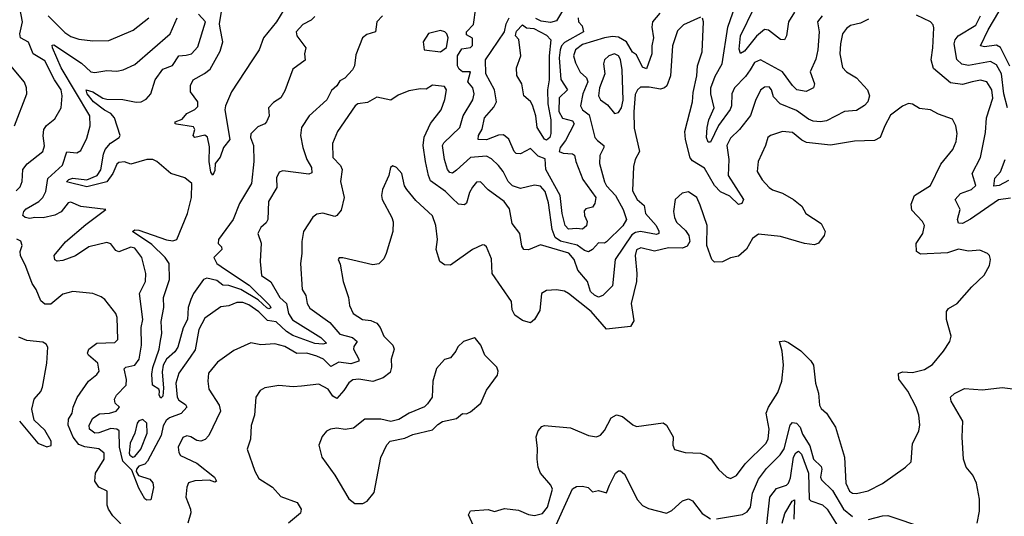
# Model space of a CAD drawing. Extents: x 1552294 to 1694791, y 811929 to 917222.
# Tile 567 of 643: x 1666279 to 1671205, y 877509 to 879996. Entities that reach past the tile are written whole.
import ezdxf

# ---------------------------------------------------------------- set-up
doc = ezdxf.new("R2010")
doc.units = 0

msp = doc.modelspace()

# ---------------------------------------------------------------- linework, layer by layer
at = {"layer": '0CON10XD'}
for points in [[(1671232.7, 879762.7), (1671185, 879856.8), (1671165, 879868.5), (1671105, 879860), (1671085.5, 879865.5), (1671123.7, 879945), (1671177.8, 880035), (1671188, 880095), (1671176.3, 880145), (1671203.5, 880195), (1671205.7, 880215), (1671198.4, 880275), (1671188.5, 880305), (1671175, 880318.5), (1671142, 880332), (1671129.2, 880375), (1671132, 880388), (1671172, 880418), (1671204.8, 880485)], [(1670294.2, 880015.7), (1670270.8, 879985), (1670277.8, 879935), (1670271.8, 879845), (1670262.4, 879797.6), (1670234.2, 879735), (1670256, 879675), (1670250, 879655), (1670214.4, 879635.6), (1670167.5, 879645), (1670145, 879665.5), (1670095.3, 879735.3), (1669985, 879795.3), (1669955, 879782), (1669933.6, 879745), (1669909.3, 879710.7), (1669855.2, 879655), (1669841.5, 879625), (1669840, 879565), (1669833.3, 879546.7), (1669775, 879466.4), (1669735, 879381.9), (1669722.6, 879382.6), (1669714.7, 879405), (1669717.8, 879455), (1669727, 879495), (1669753.9, 879555), (1669736.8, 879625), (1669737.3, 879655), (1669757.7, 879712.3), (1669793, 879775), (1669821.6, 879958.4), (1669896.3, 880175)], [(1666260.8, 879139.2), (1666281.3, 879158.7), (1666290.9, 879185), (1666294, 879245), (1666316.8, 879273.2), (1666394.7, 879335.3), (1666403.7, 879363.7), (1666396.2, 879413.8), (1666400.4, 879445), (1666413.8, 879466.2), (1666455, 879499.2), (1666486, 879554), (1666492.2, 879615), (1666486.9, 879645), (1666453.8, 879695), (1666405, 879789.7), (1666346.7, 879825), (1666323.4, 879883.4), (1666283.5, 879905), (1666279.3, 879925), (1666293.3, 879985), (1666280.5, 880055)], [(1667600.9, 880045), (1667564.5, 879985), (1667498.6, 879905), (1667477.5, 879845), (1667439.7, 879790.3), (1667338.9, 879635), (1667309.2, 879565), (1667306, 879545), (1667331.1, 879395), (1667299.2, 879355), (1667282.5, 879307.5), (1667257.5, 879275), (1667255, 879240), (1667245, 879217.5), (1667235, 879232.5), (1667226.2, 879285), (1667228.8, 879358.8), (1667218.2, 879408.2), (1667205, 879416.7), (1667155, 879406.2), (1667146.2, 879415), (1667155.6, 879445), (1667149.1, 879459.1), (1667063.2, 879473.2), (1667057.5, 879475), (1667056.7, 879485), (1667091.8, 879498.2), (1667115, 879525.4), (1667155, 879545.4), (1667169.5, 879560.5), (1667170, 879585), (1667133.6, 879635), (1667133.8, 879666.2), (1667147.5, 879695), (1667204.2, 879725.8), (1667231.7, 879748.3), (1667281.9, 879838.1), (1667295.2, 879884.8), (1667282.6, 879952.6), (1667278.4, 879975), (1667295, 880076.7)], [(1669481.9, 880028.1), (1669445.3, 879985), (1669442.1, 879957.9), (1669450.2, 879905), (1669441.9, 879865), (1669441.9, 879825), (1669415, 879750), (1669395, 879758.2), (1669365, 879820.5), (1669345, 879833.6), (1669315.2, 879885), (1669275, 879908.7), (1669245, 879911.2), (1669205, 879904.9), (1669095, 879871.5), (1669058.8, 879845), (1669049.8, 879815), (1669059.8, 879779.8), (1669082.6, 879732.6), (1669115, 879704.1), (1669121.9, 879685), (1669095.9, 879625), (1669083.9, 879563.9), (1669094.7, 879545), (1669128.5, 879518.5), (1669155.5, 879405), (1669170, 879390), (1669200.7, 879365), (1669201.2, 879355), (1669180.9, 879315), (1669180, 879275), (1669205, 879184.2), (1669215, 879164.4), (1669260, 879115), (1669298, 879045), (1669314.7, 878995), (1669296.2, 878963.8), (1669215, 878882.9), (1669205, 878876.5), (1669175, 878877.5), (1669144.4, 878845), (1669125, 878833.8), (1669105, 878840), (1669067.2, 878867.2), (1668985, 878887.4), (1668957.8, 878905), (1668942.4, 878945), (1668925, 879078.9), (1668908, 879135), (1668885, 879162.4), (1668855, 879166.9), (1668785, 879150.7), (1668745, 879163.4), (1668722.4, 879185), (1668698.4, 879235), (1668674.8, 879264.8), (1668639.7, 879299.7), (1668615, 879312.3), (1668534.3, 879305.7), (1668465, 879241.5), (1668445, 879227.1), (1668430.8, 879230.7), (1668418.7, 879245), (1668404, 879295), (1668394.8, 879365.2), (1668401.5, 879378.5), (1668480.6, 879455), (1668497.9, 879515), (1668546.5, 879595), (1668552.2, 879625), (1668546.7, 879655), (1668520.6, 879685), (1668533.8, 879733.8), (1668495, 879734.8), (1668478.3, 879748.3), (1668469.7, 879765), (1668469.7, 879815), (1668490.7, 879849.3), (1668533.9, 879856.1), (1668544, 879866), (1668544, 879904), (1668515, 879919.7), (1668514.7, 879935), (1668548.7, 879971.3), (1668561.6, 880055)], [(1669023.2, 880086.8), (1668965, 879990.5), (1668935, 879981), (1668888.3, 879988.3), (1668861.3, 880001.3)], [(1670155, 880034), (1670124.5, 879985), (1670115.3, 879914.7), (1670105.6, 879895), (1670085, 879895.7), (1670025, 879943.8), (1670005, 879946), (1669965, 879912.7), (1669905, 879837.3), (1669885, 879826.2), (1669878.7, 879848.7), (1669885, 879914.2), (1669953.3, 880055)], [(1668094.5, 880015.5), (1668065.9, 879985), (1668059.2, 879935), (1668015, 879920.9), (1667994.4, 879905), (1667960.5, 879819.5), (1667954.4, 879765), (1667943.6, 879745), (1667905, 879703.3), (1667880.7, 879689.3), (1667866, 879664), (1667838.1, 879641.9), (1667815, 879594.3), (1667726.9, 879515), (1667688.2, 879455), (1667683.8, 879415), (1667694.7, 879355), (1667715.6, 879295.6), (1667739.6, 879255), (1667740.9, 879229.1), (1667725, 879222.5), (1667595, 879238.2), (1667577.4, 879232.6), (1667564.4, 879204.4), (1667564.7, 879155), (1667523.5, 879085), (1667521.2, 878995), (1667512.1, 878977.9), (1667484.6, 878955.4), (1667470.6, 878925), (1667487.3, 878877.3), (1667481.5, 878785), (1667488.5, 878715), (1667535, 878682.2), (1667579.8, 878605), (1667613.5, 878575), (1667623.5, 878525), (1667643.4, 878493.4), (1667785.4, 878405), (1667814, 878375), (1667795, 878370), (1667755, 878374.3), (1667645, 878414.8), (1667614.3, 878434.3), (1667561.9, 878481.9), (1667518.9, 878488.9), (1667475, 878532.6), (1667425, 878568.5), (1667395, 878580), (1667365, 878579.4), (1667325, 878563.1), (1667285, 878558), (1667205, 878500.4), (1667174.7, 878445), (1667157.7, 878342.3), (1667131.8, 878305), (1667076, 878225), (1667060, 878175), (1667066.6, 878105), (1667075, 878090.8), (1667109.3, 878069.3), (1667114.6, 878055), (1667086.2, 878023.8), (1667027.8, 878002.2), (1667011.5, 877988.5), (1666997.4, 877962.6), (1666987, 877913), (1666919.1, 877785), (1666905, 877769.3), (1666875, 877760.3), (1666863.8, 877745), (1666862.5, 877732.5), (1666873.4, 877713.4), (1666929.4, 877695), (1666945, 877675.8), (1666947.7, 877652.3), (1666935, 877591.4), (1666915, 877588.8), (1666905, 877595.6), (1666875, 877650), (1666839.5, 877739.5), (1666794.8, 877785), (1666778.4, 877855), (1666777.3, 877937.3), (1666764.8, 877944.8), (1666735, 877948.3), (1666675, 877926.5), (1666655, 877924.8), (1666628.4, 877945), (1666625.8, 877965), (1666645, 877999.6), (1666678.6, 878021.4), (1666727.5, 878025), (1666761.9, 878035), (1666779.1, 878055), (1666756.1, 878076.1), (1666753.3, 878095), (1666763.8, 878115), (1666811.1, 878165), (1666813.4, 878193.4), (1666802.2, 878247.8), (1666810.8, 878255), (1666855, 878265.3), (1666877.5, 878295), (1666887.9, 878365), (1666886.4, 878455), (1666895.3, 878495), (1666878.2, 878625), (1666907.7, 878685), (1666910.4, 878725), (1666890.8, 878805), (1666855, 878851.5), (1666835, 878856.2), (1666775, 878833.8), (1666760.8, 878840.7), (1666735, 878873.5), (1666715, 878880.6), (1666625, 878857.7), (1666557.4, 878812.6), (1666495, 878789.5), (1666466.3, 878786.3), (1666455, 878793.5), (1666451.8, 878815), (1666507.5, 878882.5), (1666610.4, 878969.6), (1666710, 879045), (1666585, 879060.4), (1666535, 879082.2), (1666521.5, 879078.5), (1666486.4, 879033.6), (1666455, 879016.7), (1666396.4, 879003.6), (1666355, 879005.9), (1666329.4, 879000.6), (1666305.8, 879005.8), (1666294.7, 879015), (1666299.8, 879035), (1666311.3, 879048.7), (1666375.6, 879085), (1666394.8, 879105.2), (1666409.2, 879135), (1666420.4, 879199.6), (1666493.4, 879266.6), (1666515, 879334.2), (1666565, 879329.6), (1666585, 879341.4), (1666615, 879402), (1666631.1, 879465), (1666629.3, 879515), (1666486.1, 879755), (1666443.3, 879855), (1666442, 879868), (1666450.4, 879870.4), (1666587.5, 879777.5), (1666635.3, 879735.3), (1666655, 879730.9), (1666715, 879740.6), (1666765, 879738.5), (1666796.2, 879745), (1666855, 879771.1), (1667032.3, 879925), (1667066.7, 880005)], [(1666421.5, 880015), (1666505, 879931.1), (1666535, 879911.2), (1666575, 879898.2), (1666645, 879889.6), (1666725, 879890.7), (1666846, 879944), (1666925.2, 880004.8)], [(1667755, 880012.5), (1667736.5, 879993.5), (1667695, 879971.9), (1667661.9, 879935), (1667665.6, 879915), (1667711.2, 879855), (1667704.2, 879825), (1667706.7, 879793.3), (1667645, 879748), (1667605, 879638.8), (1667585.7, 879605), (1667548.7, 879581.3), (1667524.3, 879555), (1667526.4, 879515), (1667514.4, 879485), (1667505.3, 879474.7), (1667470.8, 879459.2), (1667436.2, 879423.8), (1667433.8, 879405), (1667448, 879365), (1667450.9, 879285), (1667439.1, 879175), (1667378.8, 879075), (1667347.3, 878995), (1667273.1, 878895), (1667271.8, 878875), (1667287.8, 878857.8), (1667290, 878845), (1667250, 878805), (1667265, 878775.4), (1667308.2, 878745), (1667426.7, 878666.7), (1667530.7, 878565), (1667535, 878553.3), (1667525, 878548), (1667515, 878553.1), (1667472, 878592), (1667385, 878644.4), (1667325, 878665.4), (1667295, 878667), (1667265, 878689.9), (1667215, 878700.5), (1667198.2, 878695), (1667149.2, 878625), (1667135, 878594.4), (1667121.6, 878555), (1667118.2, 878495), (1667097.2, 878452.8), (1667070.5, 878355), (1667055, 878332.3), (1667013.6, 878296.4), (1666996.6, 878265), (1666992.2, 878232.2), (1666999.2, 878150.7), (1666995, 878110), (1666985, 878100.8), (1666976, 878115), (1666979.2, 878135), (1666974.6, 878145), (1666942.9, 878165), (1666940.9, 878220.9), (1666945, 878254.5), (1666976.2, 878345), (1666981.6, 878378.4), (1666990.8, 878425), (1666986.1, 878485), (1667000.3, 878555), (1666997.8, 878605), (1667027.8, 878695), (1667026, 878775), (1667007.2, 878805), (1666939.7, 878869.7), (1666843.2, 878935), (1666855, 878942.9), (1666875, 878941.4), (1667012.8, 878892.8), (1667045, 878888.1), (1667064.6, 878895), (1667118.6, 879025), (1667138.3, 879105), (1667140, 879175), (1667105, 879204.5), (1667034.7, 879224.7), (1666965.7, 879285), (1666945, 879295.4), (1666914.8, 879295.2), (1666835, 879272.3), (1666804, 879284), (1666775, 879281), (1666765, 879272.5), (1666745, 879224.8), (1666715, 879183.2), (1666615, 879159.5), (1666513.2, 879183.2), (1666524.1, 879195), (1666545, 879201.9), (1666615, 879194), (1666666.2, 879215), (1666685.6, 879244.4), (1666697.5, 879322.5), (1666707.2, 879345), (1666733.4, 879376.6), (1666776.9, 879405), (1666781.5, 879415), (1666753.3, 879505), (1666735.2, 879525.2), (1666702.5, 879542.5), (1666648.3, 879585), (1666616.4, 879625), (1666611.1, 879645), (1666645.1, 879635.1), (1666695, 879603.1), (1666715, 879597.1), (1666795, 879595.5), (1666862, 879582), (1666886.2, 879585), (1666911.7, 879598.3), (1666935.9, 879624.1), (1666956.2, 879695), (1666995, 879748.6), (1667043.2, 879766.8), (1667075, 879814.1), (1667112.3, 879817.7), (1667138.6, 879825), (1667170.5, 879859.5), (1667208, 879985), (1667173.2, 880023.2)], [(1669073.1, 880005), (1669074.5, 879985), (1669093.1, 879965), (1669100, 879935), (1669005, 879881.7), (1668989.7, 879865), (1668982.1, 879845), (1668978.5, 879805), (1668986, 879696), (1669019.1, 879645), (1668977.8, 879605), (1668976.1, 879536.1), (1668995, 879501.9), (1669045, 879488.4), (1669053.4, 879475), (1669009.7, 879390.3), (1668982.9, 879355), (1668978, 879335), (1668997.6, 879327.6), (1669044.2, 879324.3), (1669055, 879317.3), (1669060.7, 879285), (1669096.2, 879196.2), (1669161.2, 879105), (1669157, 879075), (1669145, 879057.3), (1669111.5, 879048.5), (1669102.3, 879037.7), (1669104.2, 879015), (1669118, 878985), (1669115, 878963.8), (1669095, 878947.5), (1669065, 878949.6), (1669025, 878947.5), (1669008.5, 878965), (1668993.2, 879025), (1668983, 879115), (1668911.6, 879245), (1668908.6, 879298.6), (1668872.8, 879312.8), (1668835, 879350.7), (1668785, 879324.6), (1668762.5, 879325), (1668752.1, 879335), (1668726.8, 879396.8), (1668699.8, 879419.8), (1668675, 879418.1), (1668615, 879393.9), (1668571.9, 879395), (1668574.7, 879415), (1668592.9, 879447.1), (1668604.2, 879505), (1668651.8, 879558.2), (1668664.2, 879585), (1668654.8, 879645), (1668610.8, 879725), (1668609.6, 879795), (1668703.8, 879935), (1668712.2, 879975), (1668728.1, 880005)], [(1669685, 880008), (1669599.4, 879970.6), (1669570.7, 879939.3), (1669544.6, 879865), (1669534.7, 879715), (1669515.7, 879664.3), (1669505, 879653.8), (1669485, 879648.6), (1669428.5, 879658.5), (1669385, 879657), (1669369.5, 879645), (1669358.8, 879621.2), (1669351.4, 879535), (1669352.5, 879452.5), (1669379.2, 879335), (1669358.7, 879295), (1669350.3, 879259.7), (1669345, 879138.8), (1669367.5, 879095), (1669402.9, 879065), (1669409.7, 879025), (1669463.4, 878965), (1669477, 878937)], [(1670525, 879997.5), (1670485, 879977.5), (1670435, 879966.1), (1670415, 879950.9), (1670395.7, 879924.3), (1670384.8, 879875.2), (1670382.4, 879825), (1670395.7, 879755.7), (1670415.2, 879735.2), (1670465, 879704.6), (1670519.6, 879645), (1670530.8, 879615), (1670522.7, 879585), (1670504.8, 879565.2), (1670465, 879541.6), (1670405, 879536.1), (1670315, 879489.7), (1670285, 879484.7), (1670248, 879488), (1670225, 879497.6), (1670165, 879540.9), (1670083.5, 879575), (1670049.8, 879609.8), (1670039.4, 879645), (1670028.7, 879658.7), (1670005, 879657.1), (1669985, 879642.5), (1669959.8, 879590.2), (1669934.7, 879515.3), (1669880.4, 879445), (1669835, 879402.9), (1669816.5, 879365), (1669827, 879295), (1669824, 879215), (1669900.6, 879095), (1669892.5, 879075), (1669875, 879070.6), (1669831.5, 879111.5), (1669784.2, 879134.2), (1669755, 879166), (1669705, 879252.1), (1669645, 879288.5), (1669633.2, 879303.2), (1669609.3, 879395), (1669607.2, 879435), (1669644.6, 879585), (1669648.1, 879631.9), (1669667.1, 879715), (1669669.5, 879765), (1669693.2, 879835), (1669700.5, 879985), (1669695, 880003.8)], [(1671235, 879101.8), (1671175, 879093.5), (1671035, 878996.8), (1670995, 878975.8), (1670975, 878977.1), (1670971.4, 878995), (1670983.3, 879045), (1670958.9, 879095), (1670985, 879125.9), (1671040, 879145), (1671062.5, 879165), (1671044.1, 879225), (1671086.5, 879305), (1671109.9, 879430.1), (1671116.3, 879505), (1671147.1, 879602.9), (1671143, 879645), (1671117.5, 879685), (1671085, 879693.1), (1671043.7, 879683.7), (1670995, 879670.7), (1670935, 879679.5), (1670851, 879751), (1670838.2, 879795), (1670848, 879855), (1670852.9, 879955), (1670849.5, 879969.5), (1670835.5, 879985.5), (1670765, 880018.9)], [(1671221.1, 879555), (1671202.8, 879625), (1671190.7, 879725), (1671165, 879769.8), (1671135, 879785.7), (1671025, 879766), (1670993, 879773), (1670966.7, 879796.7), (1670954.7, 879875), (1670958.6, 879895), (1670973.8, 879915), (1671062, 879968), (1671086.1, 880015)], [(1668915, 879392.6), (1668905, 879396.8), (1668867.8, 879455), (1668861.2, 879515), (1668845, 879567.8), (1668835, 879586.2), (1668801.5, 879615), (1668790.5, 879675), (1668765.5, 879715.5), (1668764.7, 879755), (1668786.8, 879815), (1668776.9, 879896.9), (1668760, 879915), (1668760.5, 879925), (1668765, 879938.5), (1668795, 879969.6), (1668815, 879955.6), (1668851, 879951), (1668915, 879918.5), (1668936.2, 879895), (1668927.2, 879815), (1668928, 879695), (1668920, 879645), (1668920.7, 879575), (1668935.7, 879495), (1668935.8, 879425), (1668931.2, 879405), (1668915, 879392.6)], [(1668385, 879834.7), (1668415, 879856.7), (1668422.5, 879905), (1668416, 879925), (1668405.6, 879935.6), (1668385, 879940.8), (1668325, 879925.8), (1668296.7, 879885), (1668302.5, 879845), (1668385, 879834.7)], [(1669255, 879526.5), (1669275, 879531.5), (1669290, 879555), (1669297.6, 879592.4), (1669292.7, 879745), (1669285, 879795.6), (1669275, 879814.4), (1669255, 879824.5), (1669225.8, 879815), (1669204.5, 879795), (1669200, 879775), (1669205.6, 879725), (1669180.2, 879655), (1669175.3, 879615), (1669185.2, 879595.2), (1669219.7, 879569.7), (1669255, 879526.5)], [(1666252.7, 879465), (1666315.4, 879625), (1666313.6, 879655), (1666302.9, 879682.9), (1666235.5, 879765)], [(1669477, 878937), (1669476.2, 878925), (1669465, 878920.6), (1669385, 878934.9), (1669359.5, 878930.5), (1669342, 878918), (1669258.6, 878795), (1669245, 878662.9), (1669197.1, 878615), (1669175, 878606.9), (1669155, 878615.9), (1669134.9, 878634.9), (1669120, 878685), (1669071.7, 878741.7), (1669052.3, 878795), (1669025.9, 878825.9), (1668885, 878868.9), (1668825, 878843.5), (1668801.2, 878845), (1668790.9, 878860.9), (1668781.8, 878925), (1668743.4, 878975), (1668728.7, 879048.7), (1668702.5, 879085), (1668623.5, 879143.5), (1668585, 879183.5), (1668565, 879181.5), (1668545, 879157.5), (1668529.9, 879130.1), (1668515, 879076.7), (1668505, 879068.8), (1668475, 879072), (1668442.3, 879102.3), (1668409.2, 879135), (1668335, 879188.8), (1668323.5, 879215), (1668309.2, 879285), (1668296.7, 879365), (1668302, 879408), (1668333.7, 879476.3), (1668387.7, 879545), (1668405.8, 879595.8), (1668413.8, 879643.8), (1668405, 879661.2), (1668345, 879667.5), (1668311.7, 879648.3), (1668285, 879650), (1668225, 879638.8), (1668172.5, 879617.5), (1668135, 879592), (1668065, 879607.5), (1668019.1, 879580.9), (1667971.2, 879575), (1667957.1, 879565), (1667868.5, 879435), (1667844.6, 879375), (1667845.9, 879305.9), (1667883.8, 879265), (1667892.5, 879245), (1667883.8, 879185), (1667903, 879105), (1667887.5, 879042.5), (1667866.2, 879015), (1667855, 879010), (1667795, 879026.1), (1667765, 879021.1), (1667745, 879007.1), (1667699.5, 878935), (1667690, 878885), (1667691.2, 878825), (1667683.5, 878775), (1667692.1, 878645), (1667710.8, 878615), (1667717.9, 878575), (1667731.1, 878551.1), (1667830, 878480), (1667881.3, 878421.4), (1667943.6, 878403.6), (1667967.8, 878385), (1667950.6, 878359.4), (1667948.2, 878345), (1667975.5, 878295), (1667975.6, 878285), (1667935, 878272), (1667875, 878280.2), (1667835, 878258.8), (1667798.7, 878295), (1667765, 878311.2), (1667715, 878325.7), (1667665, 878324.7), (1667605, 878358.4), (1667555, 878371.9), (1667485, 878367.8), (1667435, 878377.5), (1667350.4, 878339.6), (1667269.1, 878280.9), (1667224.4, 878225), (1667220, 878185), (1667225.5, 878145), (1667276.2, 878065), (1667283.5, 878035), (1667225, 877914), (1667206.9, 877893.1), (1667185, 877885.6), (1667165, 877888.6), (1667135, 877907.5), (1667115, 877912.5), (1667095, 877904), (1667072.2, 877855), (1667075, 877827.5), (1667083.8, 877813.8), (1667165.3, 877775.3), (1667253.3, 877705), (1667263.3, 877685), (1667255, 877680), (1667229.2, 877689.2), (1667155, 877686.9), (1667124.3, 877675.7), (1667114.5, 877655), (1667110.6, 877605), (1667134.3, 877545), (1667135.7, 877525.7), (1667119.4, 877475)], [(1668565.8, 877425), (1668523.8, 877516.2), (1668535, 877536.2), (1668622.3, 877542.3), (1668655, 877532.5), (1668705, 877548), (1668775, 877540), (1668825, 877518.5), (1668855, 877512.7), (1668895, 877523.5), (1668919.4, 877555), (1668944, 877645), (1668936.9, 877665), (1668884.8, 877724.8), (1668872.9, 877755), (1668867.3, 877795), (1668869.1, 877849.1), (1668862.6, 877907.4), (1668872.4, 877937.6), (1668891.8, 877958.2), (1668905, 877963.1), (1669035, 877952.5), (1669125, 877913.3), (1669165, 877907.1), (1669185, 877914.3), (1669205, 877938.1), (1669237.8, 878002.2), (1669265, 878016.9), (1669295, 878009.4), (1669346.4, 877966.4), (1669365, 877957.9), (1669497.7, 877977.7), (1669514.6, 877964.6), (1669547.5, 877907.5), (1669546, 877865), (1669555, 877843.3), (1669608.6, 877828.6), (1669685, 877825.6), (1669713.8, 877813.8), (1669736, 877796), (1669775, 877742.5), (1669815, 877705.8), (1669835, 877698.1), (1669865, 877712.9), (1669908.2, 877771.8), (1670013.8, 877875), (1670023.6, 877896.4), (1670028.2, 877945), (1670014, 878025), (1670024.3, 878055.7), (1670071.2, 878128.8), (1670092.1, 878185), (1670100.3, 878265), (1670093.1, 878335), (1670080, 878385), (1670105, 878387.1), (1670125, 878380), (1670186.7, 878336.8), (1670237.1, 878287.1), (1670250.5, 878265), (1670259.6, 878175), (1670274.5, 878125), (1670280, 878065), (1670288.3, 878048.3), (1670315, 878026), (1670360, 877955), (1670404.6, 877805), (1670411.2, 877675), (1670430, 877635), (1670445, 877624.7), (1670465, 877622.2), (1670523.8, 877636.2), (1670595, 877672.7), (1670710, 877755), (1670738.8, 877781.2), (1670745.8, 877874.2), (1670777.5, 877935), (1670782.7, 877967.3), (1670776.5, 878015), (1670763.6, 878055), (1670721.5, 878135), (1670677.1, 878195), (1670675.9, 878224.1), (1670695, 878232), (1670745, 878228.9), (1670805, 878244.4), (1670845, 878269.2), (1670900, 878335), (1670932, 878385), (1670938.3, 878411.7), (1670916, 878495), (1670916, 878535), (1670925, 878548.8), (1670968.8, 878575), (1671042.3, 878657.7), (1671104.3, 878715.7), (1671130, 878765), (1671136, 878795), (1671130, 878815), (1671120, 878825), (1671081.8, 878841.8), (1671025, 878837.1), (1670975, 878846.5), (1670921.3, 878828.7), (1670785, 878820.9), (1670765.4, 878835.4), (1670764.4, 878875), (1670797.5, 878925), (1670805.6, 878965), (1670795.7, 878985), (1670742.5, 879042.5), (1670738.5, 879071.5), (1670755.7, 879115), (1670835, 879165.8), (1670887.7, 879272.3), (1670947.3, 879345), (1670963.3, 879385), (1670968.2, 879425), (1670963.1, 879465), (1670945, 879498), (1670875, 879522.9), (1670835, 879544.2), (1670780.3, 879550.3), (1670745, 879572), (1670725, 879575.7), (1670695, 879561.9), (1670635, 879517.5), (1670606.4, 879465), (1670583.7, 879406.3), (1670555, 879390.6), (1670455, 879387.3), (1670335, 879367.3), (1670215, 879381.5), (1670192.4, 879392.4), (1670145, 879430.6), (1670094.7, 879435.3), (1670035, 879415.9), (1670021.2, 879405), (1670010, 879365), (1669973.9, 879285), (1669969.1, 879235), (1669993.3, 879193.3), (1670027.8, 879155), (1670045, 879143.3), (1670095, 879126.8), (1670150, 879095), (1670191.1, 879061.1), (1670211.2, 879025), (1670288, 878975), (1670309.2, 878935), (1670304, 878915), (1670275, 878876.2), (1670255, 878868), (1670205.7, 878874.3), (1670085, 878910), (1669975, 878921.2), (1669945, 878900), (1669915, 878847.1), (1669875, 878811.9), (1669835, 878802.7), (1669795, 878783.8), (1669755, 878781.8), (1669741.5, 878795), (1669717.1, 878865), (1669718.5, 878965), (1669682.9, 879067.1), (1669666.7, 879105), (1669625, 879133.5), (1669593.1, 879126.9), (1669558, 879095), (1669550.6, 879035), (1669554.5, 879005.5), (1669565, 878981.1), (1669610.2, 878940.2), (1669626.7, 878915), (1669632.2, 878885), (1669618.1, 878861.9), (1669595, 878852.1), (1669525, 878852.4), (1669455, 878836.8), (1669386.4, 878853.6), (1669365, 878842.5), (1669357.3, 878815), (1669366.9, 878725), (1669364.7, 878685), (1669337.6, 878575), (1669351.9, 878488.1), (1669335, 878460), (1669215, 878446), (1669137.3, 878535), (1669025.4, 878625), (1669005, 878635.7), (1668965, 878642.7), (1668915, 878640.4), (1668888.9, 878625), (1668881.3, 878538.7), (1668855, 878493.8), (1668835, 878478), (1668795, 878490), (1668755.4, 878515.4), (1668742.5, 878542.5), (1668739.5, 878585), (1668642.9, 878725), (1668638.6, 878798.6), (1668615, 878857.5), (1668605, 878866.7), (1668595, 878868), (1668545, 878845.7), (1668435, 878767.1), (1668405, 878768.1), (1668381.4, 878785), (1668362.7, 878845), (1668368.8, 878895), (1668361.2, 878965), (1668345, 879013.8), (1668260.8, 879090.8), (1668215, 879145.8), (1668204, 879164), (1668190, 879225), (1668163.3, 879255), (1668145, 879263.3), (1668133.3, 879255), (1668126.2, 879215), (1668094.2, 879145), (1668089.2, 879115), (1668092.5, 879095), (1668141.4, 879005), (1668147, 878983), (1668145.5, 878935), (1668112.9, 878825), (1668101.2, 878798.8), (1668075, 878772.9), (1668045, 878768.9), (1667896.2, 878803.8), (1667877.5, 878802.5), (1667872.5, 878795), (1667882, 878772), (1667896.9, 878685), (1667924.6, 878605), (1667928.9, 878565), (1667948.1, 878525), (1667994.7, 878494.7), (1668035, 878490), (1668065, 878476.8), (1668082.8, 878455), (1668100.8, 878410.8), (1668145.8, 878365), (1668152, 878345), (1668138.2, 878295), (1668139.2, 878255), (1668131.6, 878228.4), (1668097, 878203), (1668046.1, 878183.9), (1667975, 878195.8), (1667945, 878191.5), (1667925, 878176.4), (1667901.1, 878138.9), (1667865, 878099.2), (1667845, 878110), (1667821.8, 878145), (1667775, 878170.9), (1667689.1, 878160.9), (1667646.8, 878156.8), (1667575, 878163.1), (1667505, 878151.4), (1667481.4, 878138.6), (1667460, 878105), (1667454.5, 878015), (1667437, 877963), (1667433.1, 877895), (1667416.9, 877845), (1667454.6, 877734.6), (1667475, 877698.1), (1667544.4, 877655), (1667585, 877608.5), (1667667.3, 877577.3), (1667688, 877545), (1667683.8, 877525), (1667623.1, 877475)], [(1671225, 879190), (1671179.6, 879165), (1671152.3, 879162.3), (1671158.2, 879201.8), (1671185.7, 879234.3), (1671209.6, 879295)], [(1666891.6, 877361.6), (1666745, 877512), (1666722.9, 877545), (1666716.9, 877565), (1666716, 877635), (1666675.7, 877655), (1666654.7, 877684.7), (1666659.1, 877725), (1666701.1, 877795), (1666701.2, 877825), (1666675, 877846.9), (1666605, 877857.3), (1666575, 877868.8), (1666547.3, 877905), (1666521.9, 877965), (1666523.1, 877995), (1666541.2, 878025), (1666546.7, 878055), (1666566.9, 878103.1), (1666623.9, 878186.1), (1666665, 878218.6), (1666676.5, 878235), (1666669.6, 878275), (1666623.1, 878315), (1666618.6, 878325), (1666625.7, 878345), (1666665, 878375.6), (1666755, 878378.6), (1666769.4, 878395), (1666767.1, 878505), (1666760.8, 878525), (1666705, 878594.2), (1666687.3, 878607.3), (1666645, 878624.6), (1666545, 878633.8), (1666495, 878621.6), (1666435, 878571.3), (1666405, 878570.4), (1666385, 878588.6), (1666361.6, 878645), (1666340.9, 878675), (1666310.3, 878760.3), (1666282.9, 878815), (1666280.9, 878835), (1666291.5, 878865), (1666285, 878886.9), (1666265, 878897.3)], [(1666278, 877985), (1666370, 877875), (1666415, 877856.7), (1666436.1, 877863.9), (1666437.1, 877885), (1666405, 877940), (1666350.7, 877990.7), (1666340, 878045), (1666352, 878095), (1666385, 878133.8), (1666392.5, 878155), (1666414.4, 878275), (1666419.4, 878355), (1666410.9, 878370.9), (1666395, 878381.4), (1666315, 878388.8), (1666275.4, 878405.4)], [(1667995, 877573.3), (1668016.7, 877585), (1668051.7, 877628.3), (1668085, 877802.5), (1668115, 877867.5), (1668132.5, 877885), (1668205, 877900), (1668245, 877918.8), (1668345, 877941.2), (1668371.2, 877968.8), (1668395, 877983.3), (1668465, 877998.8), (1668495, 878023.3), (1668515, 878022), (1668535, 878032), (1668586.2, 878075), (1668615, 878140), (1668670, 878215), (1668673.3, 878235), (1668666.7, 878255), (1668606, 878315), (1668586.2, 878365), (1668559.3, 878399.3), (1668555, 878402.5), (1668500, 878385), (1668471.7, 878358.3), (1668461.2, 878335), (1668435, 878302.5), (1668405, 878294), (1668365, 878248.8), (1668345.5, 878185), (1668342, 878105), (1668318.8, 878071.2), (1668305, 878056.7), (1668227.5, 878025), (1668176.1, 877993.9), (1668135, 877983.3), (1668085, 877996), (1668005, 877995.8), (1667949.6, 877950.4), (1667906.9, 877943.1), (1667865, 877949.4), (1667834.4, 877945.6), (1667813.8, 877935), (1667792.3, 877907.7), (1667776.2, 877865), (1667790, 877805), (1667855.4, 877715.4), (1667925, 877596.2), (1667955, 877573.3), (1667995, 877573.3)], [(1671068.8, 877475), (1671080.4, 877535), (1671080.9, 877595), (1671065.5, 877675), (1671046.7, 877715), (1671014.4, 877755), (1671000, 877795), (1670994.4, 877905.6), (1670997.8, 877985), (1670939.1, 878085), (1670935, 878106), (1670955, 878124.5), (1671005, 878148.2), (1671095, 878141.5), (1671193.4, 878153.4), (1671274.2, 878144.2)], [(1666845, 877804.7), (1666855, 877808.5), (1666885.2, 877844.8), (1666916.1, 877925), (1666915.3, 877975), (1666895, 877993.1), (1666875, 877987.1), (1666866.9, 877975), (1666855.2, 877925), (1666831.8, 877875), (1666827.2, 877825), (1666830.4, 877815), (1666845, 877804.7)], [(1669765, 877495.5), (1669895, 877517.3), (1669918.7, 877531.3), (1669935.2, 877554.8), (1669944.8, 877625), (1669975, 877694.6), (1670015, 877748), (1670083.9, 877816.1), (1670104, 877846), (1670133.4, 877965), (1670145, 877979.1), (1670165, 877975.4), (1670183.2, 877955), (1670195, 877919.5), (1670232.1, 877862.1), (1670249.8, 877795), (1670288.6, 877758.6), (1670292, 877745), (1670286.1, 877705), (1670291, 877691), (1670345, 877638.6), (1670400.2, 877545), (1670445, 877508.4)], [(1670007.9, 877392.1), (1670031.9, 877605), (1670065, 877648.5), (1670115, 877664.7), (1670125.7, 877675), (1670135, 877702), (1670150.8, 877805), (1670162.7, 877827.3), (1670175, 877835.3), (1670190.1, 877820.1), (1670224.8, 877725), (1670228.9, 877595), (1670236.4, 877586.4), (1670295, 877566.8), (1670319.3, 877545), (1670369.4, 877465)], [(1668938.4, 877411.6), (1669045, 877645.7), (1669065, 877658.5), (1669095, 877660), (1669122.4, 877652.4), (1669145, 877632), (1669175, 877637.5), (1669213.9, 877626.1), (1669229.5, 877665), (1669259.4, 877725), (1669275, 877737.1), (1669285, 877736.9), (1669305, 877720), (1669370.5, 877590.5), (1669395, 877563.6), (1669425, 877547.5), (1669515, 877524.4), (1669542.2, 877537.8), (1669594.5, 877585.5), (1669625, 877596), (1669645, 877586.2), (1669693.4, 877523.4), (1669735, 877496.5)], [(1670093.9, 877475), (1670107.5, 877522.5), (1670143.5, 877585), (1670155, 877591.1), (1670151.3, 877495)], [(1670525, 877493.6), (1670595, 877511.5), (1670622.4, 877512.4), (1670805, 877451.4)]]:
    msp.add_lwpolyline(points, dxfattribs=at)

doc.saveas('drawing.dxf')
